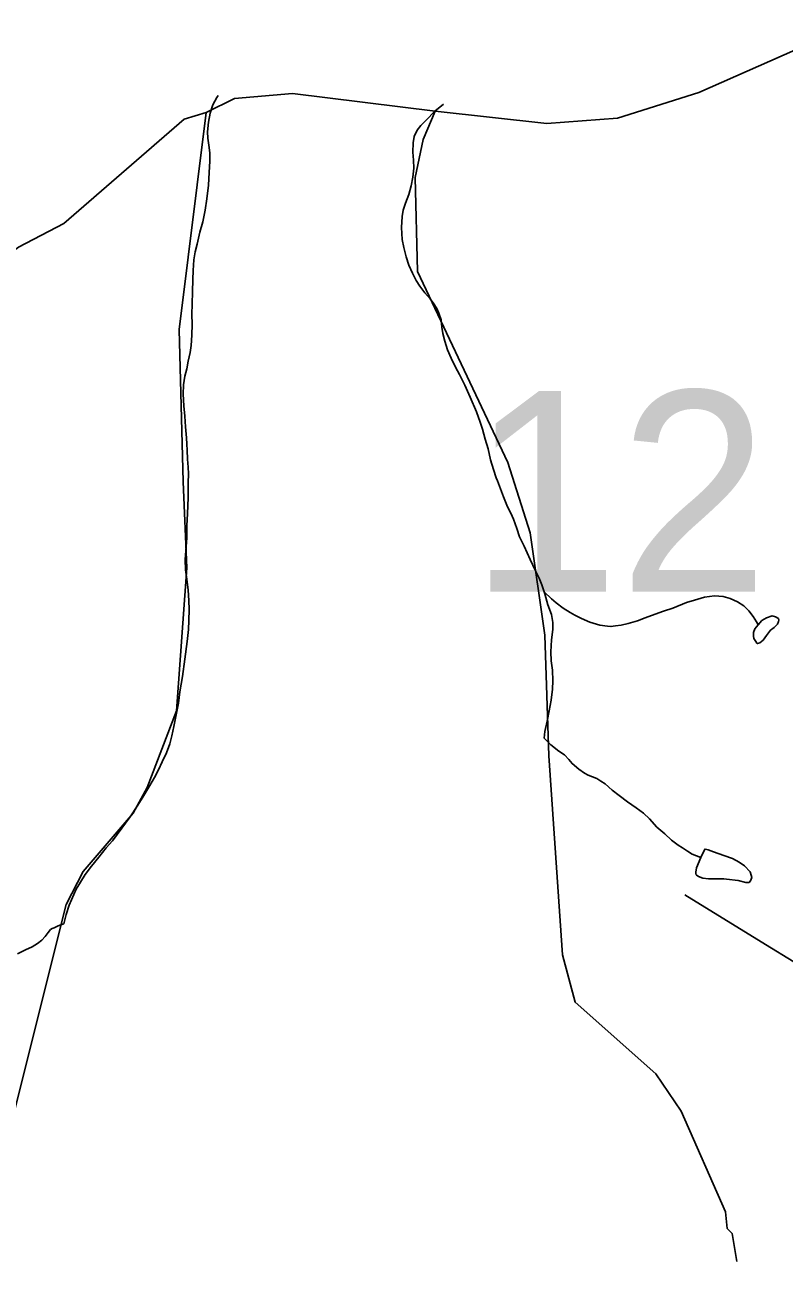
# Model space of a CAD drawing. Extents: x 2126262 to 2293712, y 749403 to 919119.
# Drawn here: x 2168767 to 2172797, y 838100 to 844700 of the extents above; entities that cross this region are included whole.
import ezdxf

# ---------------------------------------------------------------- set-up
doc = ezdxf.new("R2010")
doc.units = 0
for name, color, linetype in [('Exist Hydrographic Creek Single Shore', 7, 'Continuous'), ('Exist Hydrographic Misc Water Feature', 7, 'Continuous'), ('Exist Road Non-System Type 51', 7, 'Continuous'), ('Exist Road Secondary Structure Standard Bridge Number Label', 7, 'Continuous')]:
    doc.layers.add(name, color=color, linetype=linetype)

msp = doc.modelspace()

# ---------------------------------------------------------------- linework, layer by layer
at = {"layer": 'Exist Hydrographic Creek Single Shore'}
for points in [[(2170945.5, 844241.8), (2171537.5, 844177.1), (2171912.4, 844205.4), (2172344.4, 844340.9), (2172918.4, 844594.7), (2173482.4, 844989.8), (2174022.3, 845333), (2174046.5, 845375.2)], [(2170945.5, 844241.8), (2170187.5, 844336.2), (2169879.5, 844309.8), (2169729.4, 844234.2)], [(2167775.4, 834718), (2167772.4, 835210.2), (2167804.4, 835432.6), (2167952.4, 835793.7), (2168300.4, 836219.6), (2168555.5, 836663.8), (2168596.5, 836803.9), (2168586.4, 837129), (2168561.4, 837162.3), (2168507.5, 837862.2), (2168546.4, 838278), (2168986.5, 840030.6), (2169077.5, 840205.9), (2169342.4, 840515.4), (2169416.5, 840651.6), (2169572.5, 841058.5), (2169626.4, 841818.5), (2169607.4, 842274.9), (2169586.5, 843082.3), (2169729.4, 844234.2)], [(2167893.3, 843317.4), (2168086.4, 843314.6), (2168443.5, 843309.4), (2168733.4, 843519.9), (2168974.4, 843646.1), (2169613.5, 844200.4), (2169729.4, 844234.2)]]:
    msp.add_lwpolyline(points, dxfattribs=at)
at = {"layer": 'Exist Hydrographic Misc Water Feature'}
for points in [[(2168973.5, 839927.8), (2168987.2, 839977.9), (2169002.8, 840027.9), (2169014.9, 840056), (2169040.3, 840112.1), (2169062.3, 840150.2), (2169088.1, 840190.4), (2169121.7, 840234.5), (2169159.3, 840282.7), (2169199, 840331), (2169232.9, 840369.2), (2169282.5, 840435.4), (2169326.4, 840495.6), (2169367.8, 840557.9), (2169399.6, 840610), (2169431.4, 840662.2), (2169455.1, 840704.3), (2169476.9, 840746.4), (2169496.6, 840788.5), (2169518.3, 840836.6), (2169536.1, 840882.8), (2169547.8, 840926.8), (2169557.3, 840974.8), (2169573, 841046.9), (2169582.9, 841098.9), (2169590.3, 841158.9), (2169603.8, 841241), (2169617.3, 841333.1), (2169628.8, 841427.1), (2169636.6, 841491.1), (2169638.3, 841539.1), (2169639.9, 841597.1), (2169637.6, 841645), (2169633.3, 841699.1), (2169627, 841757), (2169620.8, 841806.9), (2169618.4, 841862.9), (2169627.8, 841976.9), (2169627.4, 842040.9), (2169631.1, 842106.9), (2169634.6, 842188.9), (2169634.2, 842268.9), (2169635.8, 842316.9), (2169633.5, 842352.9), (2169631.3, 842394.9), (2169629, 842442.8), (2169627, 842474.8), (2169624.7, 842508.8), (2169620.6, 842566.8), (2169616.1, 842622.7), (2169611.8, 842678.7), (2169607.5, 842740.6), (2169609.3, 842788.6), (2169617.1, 842834.6), (2169626.8, 842874.7), (2169634.6, 842914.8), (2169644.4, 842960.8), (2169650.1, 842998.8), (2169653.8, 843052.8), (2169655.3, 843110.8), (2169653, 843162.7), (2169654.9, 843218.8), (2169656.3, 843282.7), (2169658.1, 843348.8), (2169659.8, 843396.8), (2169663.5, 843452.7), (2169671.3, 843494.8), (2169681.1, 843536.8), (2169696.5, 843598.9), (2169712.3, 843655), (2169724, 843717), (2169733.6, 843777.1), (2169741.4, 843849.1), (2169744.9, 843917.1), (2169748.6, 843977), (2169748.4, 844021.1), (2169744.1, 844061), (2169737.9, 844099), (2169737.5, 844133), (2169741.4, 844183), (2169751, 844231), (2169764.8, 844275.1), (2169786.5, 844315.2), (2169792.7, 844325.3)], [(2171522.9, 841689.7), (2171510.6, 841727.6), (2171496.6, 841763.5), (2171476.3, 841805.4), (2171449.9, 841861.3), (2171417.5, 841933), (2171393.3, 841982.9), (2171379.1, 842026.8), (2171360.9, 842076.7), (2171346.5, 842108.6), (2171328.3, 842142.4), (2171308, 842194.3), (2171275.6, 842280.1), (2171269.6, 842296.1), (2171255.3, 842340), (2171239.1, 842391.9), (2171226.6, 842449.8), (2171210.4, 842501.7), (2171196, 842553.6), (2171183.7, 842591.5), (2171163.6, 842645.4), (2171131, 842723.2), (2171102.7, 842787), (2171074.6, 842844.9), (2171052.3, 842882.7), (2171030.1, 842930.6), (2171009.8, 842974.4), (2170995.5, 843020.4), (2170985.2, 843062.3), (2170981.1, 843096.2), (2170976.8, 843134.2), (2170964.7, 843170.1), (2170954.5, 843194.1), (2170938.3, 843220), (2170918.4, 843245.9), (2170890.1, 843277.7), (2170863.9, 843313.5), (2170843.8, 843343.4), (2170825.5, 843381.3), (2170805.4, 843425.2), (2170791.1, 843469.1), (2170778.8, 843519), (2170770.6, 843560.9), (2170766.2, 843624.9), (2170769.7, 843682.9), (2170775.5, 843716.9), (2170787.6, 843753), (2170805.4, 843799.1), (2170817.1, 843845.1), (2170826.5, 843891.2), (2170832.3, 843939.2), (2170830, 843981.2), (2170825.7, 844025.1), (2170827.6, 844073.2), (2170833.5, 844107.2), (2170849.3, 844141.3), (2170869, 844165.3), (2170897.1, 844193.5), (2170942.6, 844241.7), (2170988.5, 844280)], [(2172546.4, 838136.4), (2172520.6, 838284.5), (2172495.5, 838311.2), (2172486.5, 838400.1), (2172250.5, 838933), (2172116.4, 839132.7), (2171688.5, 839512.3), (2171620.4, 839762.9), (2171548.4, 840820.8), (2171527.5, 841460.9), (2171449.4, 842003.9), (2171331.5, 842377), (2170850.4, 843390.8), (2170839.5, 843889.7), (2170880.5, 844092.3), (2170945.5, 844241.8)], [(2172659.5, 841516.1), (2172649.6, 841532.1), (2172633.2, 841559.9), (2172609, 841589.8), (2172583, 841615.7), (2172548.8, 841637.5), (2172510.8, 841655.2), (2172472.9, 841665.1), (2172426.8, 841668.8), (2172374.9, 841662.5), (2172320.7, 841646.2), (2172279.1, 841634), (2172207.1, 841603.6), (2172157.3, 841587.3), (2172113.2, 841571.1), (2172059.5, 841552.8), (2172019.5, 841536.5), (2171969.5, 841522.3), (2171931.8, 841514.1), (2171901.8, 841509.9), (2171877.8, 841505.8), (2171859.8, 841507.7), (2171819.8, 841513.4), (2171765.9, 841529.1), (2171721.6, 841548.8), (2171685.5, 841566.6), (2171661.5, 841580.5), (2171625.2, 841604.3), (2171587.1, 841632.1), (2171563.1, 841654), (2171522.9, 841689.7)], [(2171523.3, 840913.9), (2171527, 840949.9), (2171538.9, 841003.9), (2171550.4, 841058), (2171560, 841116.1), (2171567.8, 841174.1), (2171569.6, 841218.1), (2171567.4, 841274.1), (2171560.8, 841324), (2171558.6, 841372), (2171562.3, 841436), (2171570, 841490), (2171569.8, 841528), (2171561.6, 841569.9), (2171543.4, 841621.8), (2171526.8, 841679.7), (2171522.9, 841689.7)], [(2172659.5, 841516.1), (2172679.4, 841538.3), (2172703.4, 841552.4), (2172733.3, 841562.5), (2172751.4, 841558.7), (2172767.3, 841548.8), (2172769.4, 841540.8), (2172767.3, 841532.8), (2172761.6, 841518.7), (2172743.6, 841500.6), (2172725.5, 841486.5), (2172713.8, 841472.4), (2172703.8, 841458.4), (2172686.1, 841434.4), (2172668.1, 841420.2), (2172656, 841416.2), (2172652.1, 841418.2), (2172646.2, 841426.1), (2172636.1, 841442), (2172633.9, 841456), (2172633.9, 841474), (2172641.7, 841494.1), (2172659.5, 841516.1)], [(2172354.6, 840280.7), (2172332.6, 840288.6), (2172308.6, 840298.5), (2172284.2, 840314.4), (2172258.4, 840332.2), (2172234.2, 840346.1), (2172200, 840371.9), (2172163.9, 840405.6), (2172121.8, 840441.4), (2172081.7, 840485.2), (2172051.3, 840515), (2172011.1, 840544.7), (2171965, 840576.5), (2171920.9, 840610.2), (2171884.6, 840638), (2171846.5, 840671.8), (2171824.3, 840685.7), (2171802.4, 840699.5), (2171756.2, 840717.2), (2171738.4, 840727.2), (2171708, 840749), (2171672, 840778.7), (2171653.7, 840800.7), (2171631.8, 840824.6), (2171601.6, 840844.4), (2171559.4, 840878.1), (2171523.3, 840913.9)], [(2172354.6, 840280.7), (2172332.8, 840224.6), (2172329.2, 840202.6), (2172329.2, 840194.6), (2172331, 840188.6), (2172343.1, 840178.8), (2172365, 840170.9), (2172395.4, 840167), (2172447.1, 840167.3), (2172477, 840167.5), (2172491.1, 840165.5), (2172553.3, 840158), (2172593.3, 840148.1), (2172611.3, 840148.3), (2172619.3, 840156.3), (2172625, 840174.3), (2172623, 840186.3), (2172616.8, 840204.2), (2172586.9, 840236.1), (2172558.6, 840255.9), (2172522.5, 840275.7), (2172476.6, 840291.4), (2172422.2, 840311.1), (2172394.4, 840321), (2172386.4, 840322.9), (2172376.3, 840324.9), (2172354.6, 840280.7)], [(2168728.6, 839768.5), (2168770.3, 839790.7), (2168806.4, 839806.9), (2168834, 839823.1), (2168858, 839841.1), (2168875.9, 839861.3), (2168891.9, 839881.3), (2168903.6, 839897.4), (2168911.5, 839903.5), (2168923.6, 839907.5), (2168943.5, 839917.7), (2168957.5, 839923.7), (2168973.5, 839927.8)]]:
    msp.add_lwpolyline(points, dxfattribs=at)
at = {"layer": 'Exist Road Non-System Type 51'}
msp.add_lwpolyline([(2173421.8, 839381.8), (2173068.1, 839592.2), (2172674.7, 839832.3), (2172270.7, 840082.7)], dxfattribs=at)

# ---------------------------------------------------------------- texts
at = {"layer": 'Exist Road Secondary Structure Standard Bridge Number Label'}
msp.add_text('12', height=1066.27, dxfattribs=at).set_placement((2171128.4, 841691.1))

doc.saveas('drawing.dxf')
